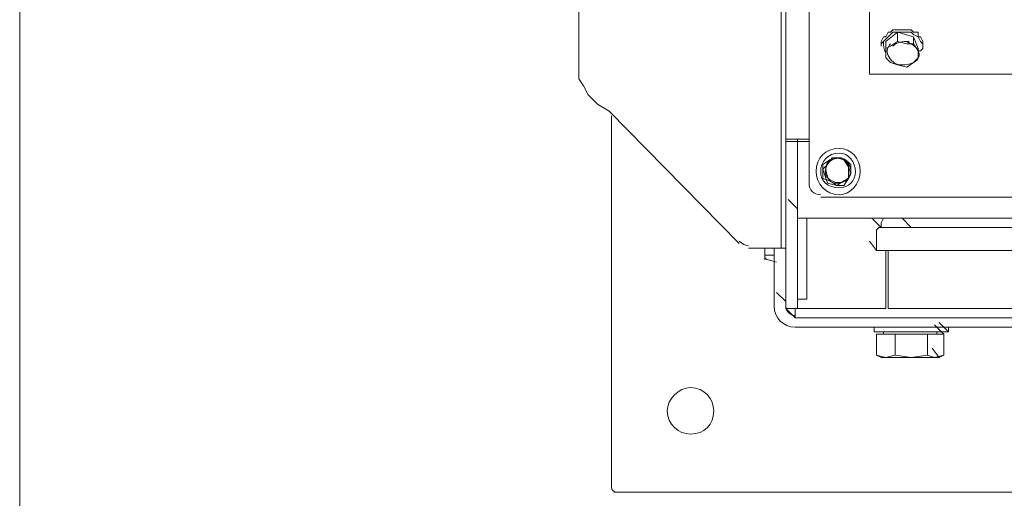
# Model space of a CAD drawing. Header units: millimetres. Extents: x -300186 to 535068, y -28581 to 763298.
# Tile 338 of 405: x 15937 to 16436, y 381588 to 381831. Entities that reach past the tile are written whole.
import ezdxf

# ---------------------------------------------------------------- set-up
doc = ezdxf.new("R2010")
doc.units = ezdxf.units.MM
doc.header["$LTSCALE"] = 10
for name, color, linetype, lineweight in [('koty', 6, 'Continuous', 9), ('NS_tenka', 252, 'Continuous', 18), ('NS_tlusta', 252, 'Continuous', 18)]:
    doc.layers.add(name, color=color, linetype=linetype, lineweight=lineweight)
doc.layers.add('popisky', color=6, linetype='Continuous')

# ---------------------------------------------------------------- blocks, each defined once
blk = doc.blocks.new('A$C12ac11e3')
at = {"layer": 'NS_tenka'}
for p, q in [((-952.32, 3786.46), (-952.32, 5357.31)), ((-940.53, 4814.05), (-940.53, 3764.07)), ((-954.67, 3731.07), (-954.67, 4789.31)), ((-1057.2, 3817.1), (-1057.2, 4704.46)), ((-909.89, 4284.94), (-909.89, 3819.46)), ((-901.64, 3835.96), (-895.75, 3840.67)), ((-901.64, 3838.31), (-900.46, 3840.67)), ((-900.46, 3840.67), (-899.29, 3840.67)), ((-900.46, 3838.31), (-899.29, 3839.49)), ((-899.29, 3840.67), (-898.11, 3841.85)), ((-899.29, 3839.49), (-898.11, 3840.67)), ((-898.11, 3841.85), (-895.75, 3841.85)), ((-898.11, 3840.67), (-895.75, 3840.67)), ((-895.75, 3841.85), (-894.57, 3841.85)), ((-895.75, 3840.67), (-895.75, 3835.96)), ((-895.75, 3840.67), (-887.5, 3838.31)), ((-895.75, 3840.67), (-894.57, 3840.67)), ((-894.57, 3841.85), (-892.22, 3841.85)), ((-894.57, 3840.67), (-892.22, 3840.67)), ((-892.22, 3841.85), (-891.04, 3841.85)), ((-892.22, 3840.67), (-891.04, 3840.67)), ((-891.04, 3841.85), (-888.68, 3841.85)), ((-891.04, 3840.67), (-888.68, 3840.67)), ((-888.68, 3841.85), (-887.5, 3840.67)), ((-888.68, 3840.67), (-887.5, 3839.49)), ((-887.5, 3840.67), (-885.14, 3840.67)), ((-887.5, 3839.49), (-885.14, 3838.31)), ((-885.14, 3840.67), (-885.14, 3838.31)), ((-904, 3835.96), (-902.82, 3838.31)), ((-904, 3835.96), (-904, 3833.6)), ((-904, 3834.78), (-902.82, 3835.96)), ((-904, 3835.96), (-904, 3835.96)), ((-904, 3833.6), (-904, 3833.6)), ((-902.82, 3838.31), (-901.64, 3838.31)), ((-902.82, 3835.96), (-901.64, 3837.13)), ((-901.64, 3837.13), (-900.46, 3838.31)), ((-901.64, 3832.42), (-901.64, 3835.96)), ((-899.29, 3833.6), (-901.64, 3832.42)), ((-895.75, 3835.96), (-899.29, 3833.6)), ((-891.04, 3834.78), (-895.75, 3835.96)), ((-895.75, 3835.96), (-895.75, 3835.96)), ((-887.5, 3834.78), (-891.04, 3834.78)), ((-887.5, 3838.31), (-887.5, 3834.78)), ((-887.5, 3838.31), (-885.14, 3832.42)), ((-885.14, 3831.24), (-887.5, 3834.78)), ((-887.5, 3834.78), (-887.5, 3834.78)), ((-885.14, 3838.31), (-885.14, 3838.31)), ((-885.14, 3838.31), (-883.97, 3835.96)), ((-885.14, 3838.31), (-883.97, 3838.31)), ((-883.97, 3838.31), (-882.79, 3835.96)), ((-883.97, 3835.96), (-882.79, 3834.78)), ((-882.79, 3833.6), (-882.79, 3835.96)), ((-882.79, 3835.96), (-882.79, 3835.96)), ((-882.79, 3835.96), (-882.79, 3835.96)), ((-882.79, 3834.78), (-882.79, 3833.6)), ((-882.79, 3833.6), (-882.79, 3832.42)), ((-901.64, 3832.42), (-901.64, 3827.71)), ((-885.14, 3832.42), (-885.14, 3827.71)), ((-885.14, 3827.71), (-885.14, 3831.24)), ((-883.97, 3831.24), (-885.14, 3831.24)), ((-882.79, 3832.42), (-883.97, 3831.24)), ((-901.64, 3827.71), (-901.64, 3827.71)), ((-901.64, 3827.71), (-899.29, 3825.35)), ((-899.29, 3825.35), (-895.75, 3824.17)), ((-895.75, 3824.17), (-891.04, 3822.99)), ((-891.04, 3822.99), (-887.5, 3825.35)), ((-887.5, 3825.35), (-885.14, 3827.71)), ((-885.14, 3827.71), (-885.14, 3827.71)), ((-909.89, 3819.46), (22.25, 3819.46)), ((-1054.84, 3813.56), (-1057.2, 3817.1)), ((-1052.48, 3808.85), (-1054.84, 3813.56)), ((-1047.77, 3804.14), (-1052.48, 3808.85)), ((-1041.88, 3800.6), (-1047.77, 3804.14)), ((-975.88, 3733.43), (-1041.88, 3800.6)), ((-1041.88, 3800.6), (-1041.88, 3800.6)), ((-1040.7, 3798.25), (-1040.7, 3609.7)), ((-941.71, 3786.46), (-952.32, 3786.46)), ((-952.32, 3786.46), (-952.32, 3785.28)), ((-946.42, 3785.28), (-952.32, 3785.28)), ((-952.32, 3785.28), (-952.32, 3712.22)), ((-952.32, 3785.28), (-952.32, 3785.28)), ((-946.42, 3785.28), (-946.42, 3786.46)), ((-946.42, 3786.46), (-946.42, 3786.46)), ((-946.42, 3712.22), (-946.42, 3785.28)), ((-940.53, 3785.28), (-946.42, 3785.28)), ((-946.42, 3785.28), (-946.42, 3755.82)), ((-940.53, 3786.46), (-941.71, 3786.46)), ((-929.92, 3775.86), (-933.46, 3773.5)), ((-928.75, 3777.03), (-931.1, 3773.5)), ((-926.39, 3777.03), (-929.92, 3775.86)), ((-925.21, 3777.03), (-928.75, 3777.03)), ((-922.85, 3775.86), (-926.39, 3777.03)), ((-922.85, 3775.86), (-925.21, 3777.03)), ((-920.5, 3773.5), (-922.85, 3775.86)), ((-920.5, 3772.32), (-922.85, 3775.86)), ((-933.46, 3773.5), (-933.46, 3769.96)), ((-931.1, 3773.5), (-933.46, 3771.14)), ((-933.46, 3771.14), (-932.28, 3767.61)), ((-933.46, 3769.96), (-933.46, 3766.43)), ((-920.5, 3769.96), (-920.5, 3773.5)), ((-919.32, 3768.78), (-920.5, 3772.32)), ((-920.5, 3766.43), (-920.5, 3769.96)), ((-920.5, 3766.43), (-919.32, 3768.78)), ((-940.53, 3764.07), (-940.53, 3764.07)), ((-933.46, 3766.43), (-929.92, 3765.25)), ((-932.28, 3767.61), (-931.1, 3764.07)), ((-931.1, 3764.07), (-926.39, 3762.89)), ((-929.92, 3765.25), (-926.39, 3762.89)), ((-926.39, 3762.89), (-922.85, 3765.25)), ((-922.85, 3765.25), (-920.5, 3766.43)), ((-922.85, 3762.89), (-920.5, 3766.43)), ((-926.39, 3762.89), (-922.85, 3762.89)), ((-946.42, 3751.11), (-951.14, 3755.82)), ((-951.14, 3755.82), (-951.14, 3755.82)), ((-946.42, 3746.39), (-946.42, 3755.82)), ((-946.42, 3755.82), (-946.42, 3755.82)), ((-934.64, 3757), (46.99, 3757)), ((-946.42, 3746.39), (-941.71, 3746.39)), ((-941.71, 3746.39), (-941.71, 3718.11)), ((54.06, 3746.39), (-941.71, 3746.39)), ((-941.71, 3746.39), (-941.71, 3746.39)), ((-904, 3741.68), (-908.71, 3746.39)), ((-908.71, 3746.39), (-908.71, 3746.39)), ((-904, 3741.68), (-908.71, 3746.39)), ((-908.71, 3746.39), (-908.71, 3746.39)), ((-902.82, 3746.39), (-904, 3744.04)), ((-904, 3744.04), (-902.82, 3746.39)), ((-904, 3744.04), (-904, 3741.68)), ((-904, 3741.68), (-904, 3744.04)), ((-888.68, 3741.68), (-893.39, 3746.39)), ((-893.39, 3746.39), (-893.39, 3746.39)), ((-905.18, 3741.68), (-906.36, 3740.5)), ((-906.36, 3740.5), (-905.18, 3741.68)), ((-906.36, 3740.5), (-906.36, 3729.9)), ((-906.36, 3729.9), (-906.36, 3740.5)), ((-905.18, 3741.68), (-904, 3741.68)), ((-904, 3741.68), (-904, 3741.68)), ((-904, 3741.68), (-901.64, 3741.68)), ((-901.64, 3741.68), (-904, 3741.68)), ((-904, 3741.68), (-904, 3741.68)), ((-904, 3741.68), (-904, 3741.68)), ((-904, 3741.68), (-904, 3741.68)), ((-902.82, 3741.68), (-904, 3741.68)), ((-899.29, 3741.68), (-902.82, 3741.68)), ((-901.64, 3741.68), (-900.46, 3741.68)), ((-899.29, 3741.68), (-901.64, 3741.68)), ((-900.46, 3741.68), (-896.93, 3741.68)), ((-896.93, 3741.68), (-899.29, 3741.68)), ((-896.93, 3741.68), (-899.29, 3741.68)), ((-896.93, 3741.68), (-893.39, 3741.68)), ((-892.22, 3741.68), (-896.93, 3741.68)), ((-894.57, 3741.68), (-896.93, 3741.68)), ((-885.14, 3741.68), (-894.57, 3741.68)), ((-893.39, 3741.68), (-888.68, 3741.68)), ((-887.5, 3741.68), (-892.22, 3741.68)), ((-888.68, 3741.68), (-887.5, 3741.68)), ((-888.68, 3741.68), (-876.9, 3741.68)), ((-887.5, 3741.68), (-887.5, 3741.68)), ((-876.9, 3741.68), (-887.5, 3741.68)), ((-874.54, 3741.68), (-885.14, 3741.68)), ((-876.9, 3741.68), (-863.93, 3741.68)), ((-863.93, 3741.68), (-876.9, 3741.68)), ((-862.75, 3741.68), (-874.54, 3741.68)), ((-863.93, 3741.68), (-849.79, 3741.68)), ((-848.61, 3741.68), (-863.93, 3741.68)), ((-849.79, 3741.68), (-862.75, 3741.68)), ((-849.79, 3741.68), (-832.12, 3741.68)), ((-834.47, 3741.68), (-849.79, 3741.68)), ((-832.12, 3741.68), (-848.61, 3741.68)), ((-906.36, 3729.9), (-909.89, 3734.61)), ((-909.89, 3734.61), (-909.89, 3734.61)), ((-906.36, 3729.9), (-909.89, 3734.61)), ((-954.67, 3731.07), (-971.17, 3731.07)), ((-971.17, 3731.07), (-971.17, 3731.07)), ((-962.92, 3731.07), (-962.92, 3727.54)), ((-958.21, 3731.07), (-958.21, 3701.61)), ((-952.32, 3731.07), (-954.67, 3731.07)), ((-952.32, 3731.07), (-952.32, 3703.97)), ((-952.32, 3731.07), (-952.32, 3703.97)), ((-905.18, 3729.9), (-906.36, 3729.9)), ((-905.18, 3729.9), (-906.36, 3729.9)), ((-904, 3729.9), (-905.18, 3729.9)), ((-902.82, 3729.9), (-905.18, 3729.9)), ((-901.64, 3729.9), (-904, 3729.9)), ((-901.64, 3729.9), (-902.82, 3729.9)), ((-898.11, 3729.9), (-901.64, 3729.9)), ((-898.11, 3729.9), (-901.64, 3729.9)), ((-901.64, 3729.9), (-901.64, 3700.44)), ((-900.46, 3700.44), (-900.46, 3729.9)), ((-894.57, 3729.9), (-898.11, 3729.9)), ((-894.57, 3729.9), (-898.11, 3729.9)), ((-888.68, 3729.9), (-894.57, 3729.9)), ((-888.68, 3729.9), (-894.57, 3729.9)), ((-878.07, 3729.9), (-888.68, 3729.9)), ((-878.07, 3729.9), (-888.68, 3729.9)), ((-865.11, 3729.9), (-878.07, 3729.9)), ((-863.93, 3729.9), (-878.07, 3729.9)), ((-849.79, 3729.9), (-865.11, 3729.9)), ((-849.79, 3729.9), (-863.93, 3729.9)), ((-832.12, 3729.9), (-849.79, 3729.9)), ((-832.12, 3729.9), (-849.79, 3729.9)), ((-962.92, 3727.54), (-958.21, 3727.54)), ((-962.92, 3727.54), (-962.92, 3725.18)), ((-962.92, 3725.18), (-962.92, 3725.18)), ((-941.71, 3718.11), (-941.71, 3705.15)), ((-952.32, 3700.44), (-952.32, 3712.22)), ((-946.42, 3712.22), (-946.42, 3700.44)), ((-952.32, 3703.97), (-957.03, 3708.68)), ((-952.32, 3701.61), (-952.32, 3703.97)), ((-952.32, 3703.97), (-952.32, 3703.97)), ((-952.32, 3703.97), (-952.32, 3701.61)), ((-952.32, 3703.97), (-952.32, 3703.97)), ((-952.32, 3703.97), (-952.32, 3703.97)), ((-952.32, 3703.97), (-952.32, 3703.97)), ((-941.71, 3705.15), (-946.42, 3705.15)), ((-958.21, 3701.61), (-958.21, 3701.61)), ((-952.32, 3701.61), (-952.32, 3701.61)), ((-947.6, 3695.72), (-952.32, 3700.44)), ((-952.32, 3700.44), (-952.32, 3700.44)), ((-946.42, 3700.44), (-952.32, 3700.44)), ((-947.6, 3695.72), (-947.6, 3700.44)), ((-946.42, 3700.44), (-945.24, 3700.44)), ((-945.24, 3700.44), (-945.24, 3700.44)), ((-945.24, 3700.44), (-904, 3700.44)), ((-904, 3700.44), (-904, 3700.44)), ((-901.64, 3700.44), (-904, 3700.44)), ((-776.73, 3700.44), (-900.46, 3700.44)), ((59.96, 3695.72), (-947.6, 3695.72)), ((-704.84, 3691.01), (-947.6, 3691.01)), ((-907.53, 3691.01), (-907.53, 3688.65)), ((-872.18, 3687.47), (-876.9, 3692.19)), ((-869.83, 3688.65), (-874.54, 3693.37)), ((-874.54, 3693.37), (-874.54, 3693.37)), ((-869.83, 3688.65), (-869.83, 3691.01)), ((-869.83, 3691.01), (-869.83, 3691.01)), ((-869.83, 3688.65), (-869.83, 3691.01)), ((-869.83, 3691.01), (-869.83, 3691.01)), ((-907.53, 3688.65), (-907.53, 3688.65)), ((-907.53, 3688.65), (-869.83, 3688.65)), ((-906.36, 3676.87), (-906.36, 3687.47)), ((-906.36, 3687.47), (-896.93, 3687.47)), ((-902.82, 3688.65), (-902.82, 3687.47)), ((-902.82, 3687.47), (-902.82, 3687.47)), ((-896.93, 3676.87), (-896.93, 3687.47)), ((-896.93, 3687.47), (-880.43, 3687.47)), ((-880.43, 3676.87), (-880.43, 3687.47)), ((-872.18, 3687.47), (-880.43, 3687.47)), ((-875.72, 3687.47), (-875.72, 3688.65)), ((-875.72, 3688.65), (-875.72, 3688.65)), ((-875.72, 3687.47), (-875.72, 3688.65)), ((-875.72, 3688.65), (-875.72, 3688.65)), ((-872.18, 3676.87), (-872.18, 3687.47)), ((-872.18, 3676.87), (-872.18, 3687.47)), ((-869.83, 3688.65), (-869.83, 3688.65)), ((-874.54, 3675.69), (-878.07, 3680.4)), ((-878.07, 3680.4), (-878.07, 3680.4)), ((-906.36, 3676.87), (-904, 3675.69)), ((-901.64, 3675.69), (-906.36, 3676.87)), ((-904, 3675.69), (-904, 3675.69)), ((-901.64, 3675.69), (-904, 3675.69)), ((-904, 3675.69), (-904, 3675.69)), ((-896.93, 3676.87), (-901.64, 3675.69)), ((-901.64, 3675.69), (-888.68, 3675.69)), ((-888.68, 3675.69), (-896.93, 3676.87)), ((-880.43, 3676.87), (-888.68, 3675.69)), ((-888.68, 3675.69), (-876.9, 3675.69)), ((-876.9, 3675.69), (-880.43, 3676.87)), ((-876.9, 3675.69), (-872.18, 3676.87)), ((-876.9, 3675.69), (-874.54, 3675.69)), ((-874.54, 3675.69), (-872.18, 3676.87)), ((-874.54, 3675.69), (-874.54, 3675.69)), ((-872.18, 3676.87), (-872.18, 3676.87)), ((-1040.7, 3609.7), (-1040.7, 3609.7)), ((-1039.52, 3607.34), (-761.41, 3607.34))]:
    blk.add_line(p, q, dxfattribs=at)
for points in [[(-902.82, 3835.96), (-902.82, 3833.6), (-902.82, 3832.42), (-901.64, 3830.06)], [(-899.29, 3834.78), (-900.46, 3833.6), (-901.64, 3831.24), (-900.46, 3828.88)], [(-889.86, 3835.96), (-893.39, 3835.96), (-895.75, 3835.96), (-898.11, 3833.6)], [(-885.14, 3831.24), (-886.32, 3833.6), (-888.68, 3834.78), (-891.04, 3835.96)], [(-900.46, 3828.88), (-899.29, 3826.53), (-896.93, 3824.17), (-894.57, 3824.17)], [(-887.5, 3825.35), (-885.14, 3826.53), (-883.97, 3828.88), (-885.14, 3831.24)], [(-894.57, 3824.17), (-892.22, 3824.17), (-889.86, 3824.17), (-887.5, 3825.35)], [(-928.75, 3775.86), (-931.1, 3774.68), (-932.28, 3772.32), (-932.28, 3769.96)], [(-931.1, 3774.68), (-932.28, 3772.32), (-932.28, 3769.96), (-931.1, 3767.61)], [(-925.21, 3777.03), (-927.57, 3777.03), (-929.92, 3775.86), (-931.1, 3774.68)], [(-922.85, 3775.86), (-924.03, 3777.03), (-927.57, 3777.03), (-928.75, 3775.86)], [(-919.32, 3773.5), (-920.5, 3774.68), (-922.85, 3777.03), (-925.21, 3777.03)], [(-919.32, 3769.96), (-919.32, 3772.32), (-920.5, 3774.68), (-922.85, 3775.86)], [(-932.28, 3769.96), (-932.28, 3767.61), (-931.1, 3766.43), (-928.75, 3765.25)], [(-922.85, 3765.25), (-920.5, 3766.43), (-919.32, 3767.61), (-919.32, 3769.96)], [(-920.5, 3766.43), (-919.32, 3768.78), (-919.32, 3771.14), (-919.32, 3773.5)], [(-940.53, 3764.07), (-940.53, 3760.54), (-938.17, 3758.18), (-934.64, 3758.18)], [(-931.1, 3767.61), (-931.1, 3765.25), (-928.75, 3764.07), (-926.39, 3764.07)], [(-928.75, 3765.25), (-927.57, 3764.07), (-924.03, 3764.07), (-922.85, 3765.25)], [(-926.39, 3764.07), (-924.03, 3764.07), (-921.68, 3765.25), (-920.5, 3766.43)], [(-975.88, 3734.61), (-974.71, 3733.43), (-972.35, 3732.25), (-971.17, 3732.25)], [(-962.92, 3726.36), (-962.92, 3725.18), (-960.56, 3725.18), (-957.03, 3724)], [(-958.21, 3701.61), (-958.21, 3695.72), (-953.49, 3691.01), (-947.6, 3691.01)], [(-952.32, 3701.61), (-952.32, 3699.26), (-949.96, 3696.9), (-947.6, 3696.9)], [(-1040.7, 3609.7), (-1040.7, 3608.52), (-1039.52, 3607.34), (-1038.34, 3607.34)]]:
    blk.add_open_spline(points, degree=3, dxfattribs=at)
for points, knots in [([(-914.61, 3769.96), (-914.61, 3777.03), (-919.32, 3781.75), (-925.21, 3781.75), (-925.21, 3781.75), (-932.28, 3781.75), (-937, 3777.03), (-937, 3769.96), (-937, 3769.96), (-937, 3764.07), (-932.28, 3758.18), (-925.21, 3758.18), (-925.21, 3758.18), (-919.32, 3758.18), (-914.61, 3764.07), (-914.61, 3769.96)], [0, 0, 0, 0, 0.0625, 0.0625, 0.0625, 0.062501, 0.125, 0.125, 0.125, 0.125001, 0.1875, 0.1875, 0.1875, 0.187501, 1, 1, 1, 1]), ([(-916.96, 3769.96), (-916.96, 3774.68), (-920.5, 3779.39), (-925.21, 3779.39), (-925.21, 3779.39), (-931.1, 3779.39), (-934.64, 3774.68), (-934.64, 3769.96), (-934.64, 3769.96), (-934.64, 3765.25), (-931.1, 3761.71), (-925.21, 3761.71), (-925.21, 3761.71), (-920.5, 3761.71), (-916.96, 3765.25), (-916.96, 3769.96)], [0, 0, 0, 0, 0.0625, 0.0625, 0.0625, 0.062501, 0.125, 0.125, 0.125, 0.125001, 0.1875, 0.1875, 0.1875, 0.187501, 1, 1, 1, 1]), ([(-988.85, 3648.58), (-988.85, 3654.48), (-993.56, 3660.37), (-1000.63, 3660.37), (-1000.63, 3660.37), (-1006.52, 3660.37), (-1012.42, 3654.48), (-1012.42, 3648.58), (-1012.42, 3648.58), (-1012.42, 3641.51), (-1006.52, 3636.8), (-1000.63, 3636.8), (-1000.63, 3636.8), (-993.56, 3636.8), (-988.85, 3641.51), (-988.85, 3648.58)], [0, 0, 0, 0, 0.0625, 0.0625, 0.0625, 0.062501, 0.125, 0.125, 0.125, 0.125001, 0.1875, 0.1875, 0.1875, 0.187501, 1, 1, 1, 1]), ([(-1000.63, 3660.37), (-1006.52, 3660.37), (-1012.42, 3654.48), (-1012.42, 3648.58), (-1012.42, 3648.58), (-1012.42, 3641.51), (-1006.52, 3636.8), (-1000.63, 3636.8)], [0, 0, 0, 0, 0.125, 0.125, 0.125, 0.125001, 1, 1, 1, 1])]:
    blk.add_open_spline(points, degree=3, knots=knots, dxfattribs=at)
blk = doc.blocks.new('podklad')
at = {"layer": 'NS_tlusta', "color": 252}
blk.add_lwpolyline([(139800.63, 453763.3), (139800.63, 452360.18), (139000.63, 452360.18), (139000.63, 451163.3), (137200.63, 451163.3), (137200.63, 453763.3)], close=True, dxfattribs=at)
at = {"layer": 'koty', "color": 252}
blk.add_blockref('A$C12ac11e3', (138541.33, 448055.96), dxfattribs=at)

msp = doc.modelspace()

# ---------------------------------------------------------------- block references
at = {"layer": 'popisky', "lineweight": -3}
msp.add_blockref('podklad', (-121263.286, -70072.259), dxfattribs=at)

doc.saveas('drawing.dxf')
